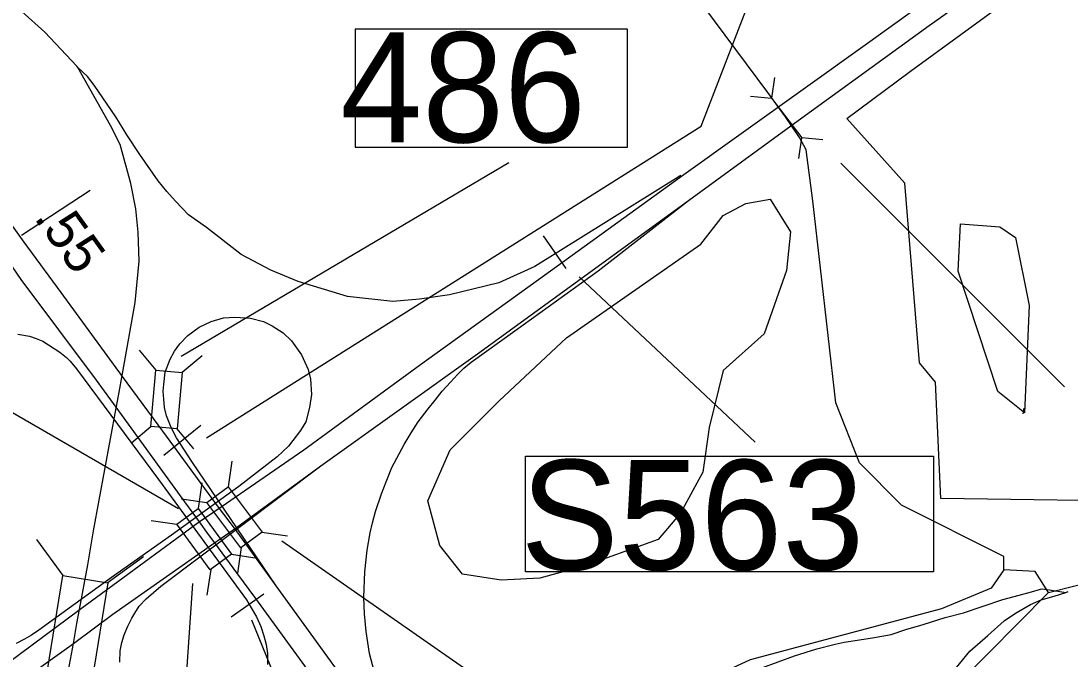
# Model space of a CAD drawing. Extents: x 2082433 to 2279600, y 546599 to 755198.
# Drawn here: x 2143032 to 2146372, y 596743 to 598774 of the extents above; entities that cross this region are included whole.
import ezdxf

# ---------------------------------------------------------------- set-up
doc = ezdxf.new("R2010")
doc.units = 0
for name, color, linetype in [('Exist Boundary Political City Limit New', 7, 'Continuous'), ('Exist Hydrographic Creek Single Shore', 7, 'Continuous'), ('Exist Hydrographic Misc Water Feature', 7, 'Continuous'), ('Exist Hydrographic Pond Over 1500 Sq Ft', 7, 'Continuous'), ('Exist Hydrographic Pond Under 1500 Sq Ft', 7, 'Continuous'), ('Exist Road Primary Interstate Divided Center Attributed', 7, 'Continuous'), ('Exist Road Primary Interstate Mileage Hundredths English Label', 7, 'Continuous'), ('Exist Road Primary Interstate Ramp 1 Lane Attributed', 7, 'Continuous'), ('Exist Road Primary Interstate Structure Culvert CELL', 7, 'Continuous'), ('Exist Road Primary Interstate Structure Culvert Number Label', 7, 'Continuous'), ('Exist Road Primary Interstate Structure Ovrhead Sign CELL', 7, 'Continuous'), ('Exist Road Primary Interstate Structure Ovrhead Sign Number Label', 7, 'Continuous'), ('Exist Road Primary Interstate Structure Standard Bridge CELL', 7, 'Continuous'), ('Exist Road Primary Interstate Structure Standard Bridge Number Label', 7, 'Continuous'), ('Map Preparation Boundary City Limit Buffer Line', 7, 'Continuous')]:
    doc.layers.add(name, color=color, linetype=linetype)

msp = doc.modelspace()

# ---------------------------------------------------------------- linework, layer by layer
at = {"layer": 'Exist Boundary Political City Limit New'}
msp.add_lwpolyline([(2146736.2, 599249.4), (2146734, 599127.9), (2146726.8, 598749), (2146719, 598346.9), (2147250.8, 598331.2), (2147285.5, 598330.1), (2147275.8, 597901.4), (2147262.8, 597642.4), (2147242.2, 597233.9), (2147186.2, 597235.1), (2146700, 597242.7), (2145958.5, 597254.2), (2145941.8, 597623.9), (2145890.5, 597685.1), (2145844.2, 598257.2), (2145658.8, 598463.2), (2145861.5, 598613.6), (2146502.8, 599081.7), (2146625.2, 599176.6), (2146626.2, 599171.8), (2146713.2, 599235.3), (2146736.2, 599249.4)], dxfattribs=at)
at = {"layer": 'Exist Hydrographic Creek Single Shore'}
for points in [[(2146301, 596954.4), (2146468.1, 596997), (2147340, 597432.1), (2147647.1, 597734.2), (2147969.1, 598518.3), (2148123.1, 599345.1), (2148280.2, 599620.8), (2148385.1, 599794.8), (2148527.2, 599919.6), (2148730.7, 599967.7), (2148915.5, 599935.6), (2148987.2, 599914.8), (2149062.9, 599888.9), (2149116.7, 599854.3)], [(2146159.1, 597026.3), (2146159.1, 597068.9), (2145833, 597233), (2145699.9, 597366.9), (2145624.1, 597558.6), (2145550.8, 598201.2), (2145529.6, 598363.4), (2145508.3, 598403.2), (2145464.3, 598468.5), (2145407.5, 598546.6), (2145204.4, 598819.6)], [(2146159.1, 597026.3), (2146118, 596968), (2145959.9, 596902.3), (2145352, 596740.7), (2144987, 596571), (2144721, 596297.5), (2144357, 595786.6), (2144190.9, 595717.9), (2143232.9, 595697.8), (2142891.9, 595612.9), (2142533.9, 595377.3), (2142217.9, 595236.1), (2141485.8, 595123), (2141205.4, 595118.8), (2141141.4, 595150.4), (2140890.1, 595252.5), (2140853.6, 595277.6), (2140083.9, 595718.9), (2139724.8, 595850.7)], [(2143885, 591817), (2144106.8, 591970), (2144264.9, 592137.4), (2144364, 592329), (2144602.9, 592855.6), (2144885, 593138.5), (2145224.9, 593435.1), (2145308.5, 593492.7), (2145591, 593675.3), (2145805.9, 593926.8), (2145897, 594095.6), (2145913, 594278.9), (2145868.9, 594709.6), (2145768, 595069.2), (2145707.9, 595408.3), (2145706.1, 595926.6), (2145803.9, 596269), (2146011, 596661.8), (2146301, 596954.4)]]:
    msp.add_lwpolyline(points, dxfattribs=at)
at = {"layer": 'Exist Hydrographic Misc Water Feature'}
for points in [[(2146301, 596954.4), (2146258.9, 597020.9), (2146159.1, 597026.3)], [(2145389.2, 596714.7), (2145493, 596753.4), (2145564.1, 596775.5), (2145622.1, 596789.8), (2145650.4, 596796.1), (2145740.5, 596810.4), (2145799.9, 596820.5), (2145846.5, 596837), (2145901.8, 596853), (2145971.8, 596875.2), (2146030, 596889.6), (2146155.7, 596932.2), (2146207.4, 596946.3), (2146247.1, 596956.5), (2146275.8, 596965.1), (2146281.2, 596966.7)], [(2146281.2, 596966.7), (2146303.5, 596963), (2146356, 596954.7), (2146363.4, 596957.2)], [(2145804, 595956.9), (2145809.4, 596060.7), (2145814.9, 596124.8), (2145820.6, 596194.9), (2145826.4, 596254.9), (2145828.4, 596302.8), (2145832.1, 596355), (2145840.1, 596391.1), (2145852, 596429), (2145869.8, 596477), (2145889.1, 596519.1), (2145915.2, 596571.1), (2145946.9, 596631.2), (2145984.7, 596687.6), (2146050.5, 596767.6), (2146108.1, 596818.1), (2146160, 596864.2), (2146195.5, 596888.5), (2146243.5, 596916.5), (2146277.7, 596930.8), (2146319.3, 596942.8), (2146356, 596954.7), (2146363.4, 596957.2)]]:
    msp.add_lwpolyline(points, dxfattribs=at)
at = {"layer": 'Exist Hydrographic Pond Over 1500 Sq Ft'}
msp.add_lwpolyline([(2145415.3, 598206.2), (2145480.1, 598102.4), (2145467.2, 597979.2), (2145395.8, 597778.1), (2145266.1, 597661.4), (2145220.7, 597479.8), (2145201.3, 597337.2), (2145129.9, 597207.5), (2145058.6, 597123.2), (2144967.8, 597090.7), (2144825.2, 597038.9), (2144682.5, 596999.9), (2144559.3, 596993.5), (2144436.1, 597012.9), (2144364.7, 597103.7), (2144325.8, 597246.4), (2144397.1, 597408.5), (2144552.8, 597564.1), (2144766.8, 597765.2), (2145194.8, 598063.5), (2145266.1, 598154.3), (2145337.5, 598193.2)], close=True, dxfattribs=at)
at = {"layer": 'Exist Hydrographic Pond Under 1500 Sq Ft'}
msp.add_line((2146222.3, 597541.3), (2146219.5, 597523.4), dxfattribs=at)
msp.add_lwpolyline([(2146224.1, 597526.8), (2146140, 597594.2), (2146013.1, 597977.2), (2146021.1, 598128), (2146145.9, 598118.9), (2146196, 598085), (2146239, 597867.7), (2146224.1, 597526.8)], dxfattribs=at)
at = {"layer": 'Exist Road Primary Interstate Divided Center Attributed'}
for points in [[(2148933.1, 600610.7), (2148779.9, 600532.2), (2148344.7, 600315.3), (2147764, 600020.9), (2147464.7, 599858.7), (2147233.6, 599725.4), (2147061.8, 599621.8), (2146926.3, 599537.6), (2146787.5, 599448.4), (2146640.5, 599351.7), (2146223.4, 599061.4), (2145725.1, 598701.8), (2145133.4, 598278.9)], [(2144484.3, 597714.5), (2145155, 598202.6), (2145504.8, 598457), (2145921.6, 598759.8), (2146309.6, 599034.8), (2146519.9, 599177.1), (2146806.2, 599364.1), (2147286.5, 599661.2), (2147659.6, 599875.6), (2147950, 600036.4), (2148384.5, 600266.6), (2148744, 600445.9), (2148940.2, 600543.8)], [(2143355.1, 597641.7), (2143159.9, 597909), (2143041.9, 598069.5), (2142993.6, 598136.8), (2142948.7, 598200.3), (2142907.7, 598261.5), (2142860.4, 598337.1), (2142802.6, 598433.5), (2142745.6, 598533), (2142718.4, 598587.7), (2142683, 598657.1), (2142631.6, 598766.2), (2142599.9, 598838.3), (2142501.5, 599090.9), (2142449.8, 599253.8), (2142419.5, 599361.3), (2142372.9, 599558), (2142352.4, 599661.1), (2142337.4, 599751)], [(2142507.1, 598861.3), (2142629.2, 598596.7), (2142803, 598283.1), (2143031.3, 597951.1), (2143271.2, 597630)], [(2145133.4, 598278.9), (2144697.6, 597963.1), (2144302.5, 597678.7), (2143931.4, 597407.9), (2143668.3, 597226.5)], [(2143717.2, 597161.7), (2143986, 597357.5), (2144484.3, 597714.5)], [(2143494.9, 597452.4), (2143467.9, 597487.8), (2143355.1, 597641.7)], [(2143271.2, 597630), (2143341.6, 597532.5)], [(2143341.6, 597532.5), (2143551.8, 597243.6), (2143598.8, 597179.2)], [(2143660, 597226.5), (2143494.9, 597452.4)], [(2143668.3, 597226.5), (2143595.3, 597176.2)], [(2143713.8, 597154.9), (2143660, 597226.5)], [(2143595.3, 597176.2), (2143220.3, 596899.9)], [(2143598.8, 597179.2), (2143627.2, 597139.4), (2143647.6, 597112.9)], [(2143644.2, 597110.2), (2143717.2, 597161.7)], [(2144325.4, 596314.8), (2144235.3, 596438.7), (2144136, 596574.6), (2144074.7, 596656.5), (2143843.7, 596975.4), (2143713.8, 597154.9)], [(2143198.9, 596791.8), (2143323.8, 596885.3), (2143644.2, 597110.2)], [(2143647.6, 597112.9), (2143717.5, 597017.2), (2143777.6, 596935.5), (2144018.9, 596604.4), (2144112.7, 596480.7), (2144264.4, 596280.3), (2144556.1, 595882.9)], [(2143220.3, 596899.9), (2143066.8, 596786.9), (2142685.8, 596503.8), (2142049.3, 596042.8), (2141492.5, 595646.6)], [(2140982.9, 595188.1), (2141165.3, 595324.9), (2141472.8, 595548.2), (2141600.9, 595636.9), (2141827.6, 595803.1), (2142073.1, 595980.2), (2142390.7, 596211), (2142788.6, 596499), (2143198.9, 596791.8)]]:
    msp.add_lwpolyline(points, dxfattribs=at)
at = {"layer": 'Exist Road Primary Interstate Mileage Hundredths English Label'}
msp.add_line((2143532.6, 597220.7), (2142297.5, 597935.2), dxfattribs=at)
at = {"layer": 'Exist Road Primary Interstate Ramp 1 Lane Attributed'}
for points in [[(2143212.4, 598625.9), (2143209.1, 598630.2), (2143108, 598738.4), (2143034.5, 598804.3), (2142924.3, 598899.5), (2142785.4, 599022.8), (2142691.3, 599117.9), (2142580, 599252.3), (2142547.6, 599303.8), (2142509.3, 599369.2), (2142494.7, 599396), (2142448.4, 599495.1), (2142430.3, 599540.2), (2142413.7, 599585.9), (2142391.5, 599655.4), (2142359.1, 599789.5), (2142346.2, 599872.3), (2142303.4, 600222.9), (2142283.2, 600380.7), (2142193.2, 601036.8)], [(2143355.5, 597657), (2143394.4, 597877.6), (2143407.6, 598008.9), (2143404.2, 598101.5), (2143397.1, 598176.1), (2143380.9, 598256.9), (2143347.4, 598380.4), (2143316, 598441), (2143212.4, 598625.9)], [(2145131.3, 598281.7), (2144666.6, 597992.3), (2144551.8, 597940.7), (2144395.2, 597901.8), (2144299.5, 597888.5), (2144214.4, 597880.6), (2144070.7, 597896.5), (2143913.8, 597944.4), (2143826.2, 597980.2), (2143732.2, 598030.1), (2143622, 598116.6), (2143564.1, 598156.8), (2143522.7, 598199.7), (2143495.8, 598231.3), (2143468.3, 598264.8), (2143409.6, 598348.8), (2143368.9, 598411.3), (2143333, 598469.1), (2143264.6, 598569.5), (2143243.5, 598596.9), (2143212.4, 598625.9)], [(2144154.9, 596703.8), (2144140.9, 596760.7), (2144130.2, 596830), (2144124.7, 596887), (2144122.6, 596939.5), (2144125.4, 597019.9), (2144133, 597088.9), (2144142.4, 597144.3), (2144150, 597176.4), (2144159.9, 597212.8), (2144178.4, 597268.5), (2144193, 597307.1), (2144211.5, 597352.4), (2144250.6, 597425.4), (2144273, 597462.7), (2144295, 597497.7), (2144327.2, 597538.9), (2144349.4, 597566.8), (2144372.2, 597595.4), (2144398.3, 597623.6), (2144421.1, 597649.4), (2144440.7, 597668.3), (2144464.4, 597687.8), (2144603, 597787.1), (2144867.5, 597978.7), (2145155, 598202.6)], [(2143843.7, 596975.4), (2143575.2, 597371.7), (2143526.2, 597446.5), (2143509.1, 597479.3), (2143494.4, 597516.4), (2143488, 597543.6), (2143485.8, 597569.4), (2143483.8, 597595.3), (2143485.8, 597617), (2143490.6, 597655.9), (2143505.9, 597697.2), (2143520.3, 597722.6), (2143537.1, 597746), (2143562.5, 597772.5), (2143598.2, 597799), (2143637.1, 597817.6), (2143676, 597829), (2143711.5, 597831.4), (2143761.4, 597827.9), (2143803.5, 597817.1), (2143831.3, 597803.6), (2143865.7, 597781.4), (2143892.7, 597755.4), (2143924.6, 597711.1), (2143945.3, 597664.4), (2143952.4, 597633.2), (2143955.7, 597584.6), (2143949.9, 597543.5), (2143937.6, 597498.1), (2143920.8, 597469.9), (2143883.2, 597420.4), (2143846.9, 597386.5), (2143724.8, 597292.4)], [(2143022.1, 597777), (2143058.9, 597770.1), (2143080.4, 597763.1), (2143101.5, 597754.4), (2143155.6, 597719.7), (2143176.4, 597702.8), (2143187.7, 597691.3), (2143208.5, 597666.8), (2143468.9, 597314.4)], [(2143334.1, 597541.2), (2143341.9, 597580.9), (2143355.5, 597657)], [(2143217.3, 596900.4), (2143244.1, 597042.1), (2143262.6, 597150.8), (2143334.1, 597541.2)], [(2143345.7, 596732.3), (2143346.7, 596769.2), (2143352.2, 596795.9), (2143360.1, 596820), (2143371.9, 596847.4), (2143383.8, 596872.3), (2143394, 596889.1), (2143407.3, 596910.7), (2143429.4, 596934.5), (2143477, 596974.5), (2143986, 597357.5)], [(2143468.9, 597314.4), (2143748.7, 596930.7), (2143764.4, 596905.3), (2143781.4, 596877.2), (2143794.4, 596846), (2143804.7, 596816.6), (2143812, 596789.2), (2143816.1, 596760.4), (2143816.1, 596725.8)], [(2143724.8, 597292.4), (2143510.2, 597136.7), (2143319.7, 597002.1), (2143088.7, 596834.5), (2143065.4, 596818.8), (2143042.8, 596805.8), (2143016.1, 596792.3)], [(2143198.9, 596791.8), (2143209.7, 596855.6), (2143217.3, 596900.4)], [(2142474.8, 595829.9), (2142553.1, 595858.1), (2142595, 595875.5), (2142649.3, 595900.7), (2142695.7, 595925.5), (2142735.4, 595949.8), (2142802.7, 595997.4), (2142867.5, 596051.7), (2142910.1, 596094.9), (2142944.5, 596131.8), (2142979.3, 596176.5), (2143054.9, 596288.9), (2143088.4, 596354.9), (2143111.1, 596411.7), (2143136.2, 596492.2), (2143151.7, 596551.7), (2143166.5, 596622.5), (2143198.9, 596791.8)]]:
    msp.add_lwpolyline(points, dxfattribs=at)
at = {"layer": 'Exist Road Primary Interstate Structure Culvert CELL'}
for p, q in [((2145429.2, 598593.5), (2145419, 598527.7)), ((2145352.7, 598534.3), (2145419, 598527.7)), ((2145419, 598527.7), (2145516.2, 598402.2)), ((2145506, 598336.4), (2145516.2, 598402.2)), ((2145582.5, 598395.6), (2145516.2, 598402.2))]:
    msp.add_line(p, q, dxfattribs=at)
at = {"layer": 'Exist Road Primary Interstate Structure Culvert Number Label'}
msp.add_line((2145639.8, 598321.4), (2146352.2, 597609), dxfattribs=at)
at = {"layer": 'Exist Road Primary Interstate Structure Ovrhead Sign CELL'}
for p, q in [((2144692.9, 598089.7), (2144765.5, 597986.1)), ((2143486.2, 597391.3), (2143603.6, 597487.5)), ((2143700.3, 596877.2), (2143803.9, 596949.8))]:
    msp.add_line(p, q, dxfattribs=at)
msp.add_lwpolyline([(2143621.8, 597447), (2145196.1, 598439.4), (2145618.8, 599535.9)], dxfattribs=at)
msp.add_lwpolyline([(2144637.3, 597389), (2145935.1, 597389), (2145935.1, 597020.4), (2144637.3, 597020.4)], close=True, dxfattribs=at)
at = {"layer": 'Exist Road Primary Interstate Structure Ovrhead Sign Number Label'}
for p, q in [((2143033.7, 598091.8), (2143251.2, 598235.7)), ((2144807.1, 597959), (2145367.8, 597433.4)), ((2143764.9, 596867), (2144412, 595298.4))]:
    msp.add_line(p, q, dxfattribs=at)
at = {"layer": 'Exist Road Primary Interstate Structure Standard Bridge CELL'}
for p, q in [((2143407.9, 597725.7), (2143460.6, 597662.5)), ((2143607.7, 597707.6), (2143544.5, 597654.9)), ((2143445.9, 597482.8), (2143382.7, 597430.1)), ((2143527.9, 597475.4), (2143580.6, 597412.2)), ((2143702.8, 597372.7), (2143690.9, 597291.3)), ((2143607.4, 597303.1), (2143595, 597221.7)), ((2143541.9, 597252.9), (2143623.4, 597241)), ((2143445.8, 597184.2), (2143527.1, 597171.8)), ((2143798.3, 597146.5), (2143879.7, 597134.6)), ((2143165.3, 597008.2), (2143082.1, 597123.6)), ((2143732.3, 597097.3), (2143720.4, 597015.9)), ((2143305.7, 596985.4), (2143421, 597068.6)), ((2143701.5, 597076.3), (2143782.9, 597063.9)), ((2143635.2, 597027.5), (2143622.8, 596946.1))]:
    msp.add_line(p, q, dxfattribs=at)
for points in [[(2143544.5, 597654.9), (2143528.3, 597475.4), (2143444.4, 597483), (2143460.6, 597662.5)], [(2143690.9, 597291.3), (2143798.6, 597146.7), (2143731.1, 597096.4), (2143623.4, 597241)], [(2143595, 597221.7), (2143701.8, 597076.5), (2143634, 597026.6), (2143527.1, 597171.8)], [(2143114.7, 596700.8), (2143164.6, 597008.3), (2143308.2, 596985), (2143258.4, 596677.5)]]:
    msp.add_lwpolyline(points, close=True, dxfattribs=at)
at = {"layer": 'Exist Road Primary Interstate Structure Standard Bridge Number Label'}
for p, q in [((2143541.7, 597707.3), (2144583.5, 598323)), ((2143861.7, 597119.3), (2145082.7, 596267.7))]:
    msp.add_line(p, q, dxfattribs=at)
msp.add_lwpolyline([(2144961.6, 598747.6), (2144095.1, 598747.6), (2144095.1, 598372), (2144961.6, 598372)], close=True, dxfattribs=at)
msp.add_lwpolyline([(2143576.8, 596983.7), (2143521.7, 596173.1), (2143689.2, 595764)], dxfattribs=at)
at = {"layer": 'Map Preparation Boundary City Limit Buffer Line'}
msp.add_lwpolyline([(2146736.2, 599249.4), (2146734, 599127.9), (2146726.8, 598749), (2146719, 598346.9), (2147250.8, 598331.2), (2147285.5, 598330.1), (2147275.8, 597901.4), (2147262.8, 597642.4), (2147242.2, 597233.9), (2147186.2, 597235.1), (2146700, 597242.7), (2145958.5, 597254.2), (2145941.8, 597623.9), (2145890.5, 597685.1), (2145844.2, 598257.2), (2145658.8, 598463.2), (2145861.5, 598613.6), (2146502.8, 599081.7), (2146625.2, 599176.6), (2146626.2, 599171.8), (2146713.2, 599235.3), (2146736.2, 599249.4)], dxfattribs=at)

# ---------------------------------------------------------------- texts
at = {"layer": 'Exist Road Primary Interstate Mileage Hundredths English Label'}
msp.add_text('.55', height=125, rotation=305.7153, dxfattribs=at).set_placement((2143070.8, 598147.5))
at = {"layer": 'Exist Road Primary Interstate Structure Ovrhead Sign CELL'}
msp.add_text('S563', height=350, dxfattribs=at).set_placement((2144621.2, 597026.5))
at = {"layer": 'Exist Road Primary Interstate Structure Standard Bridge Number Label'}
msp.add_text('486', height=350, dxfattribs=at).set_placement((2144047.8, 598387.6))

doc.saveas('drawing.dxf')
